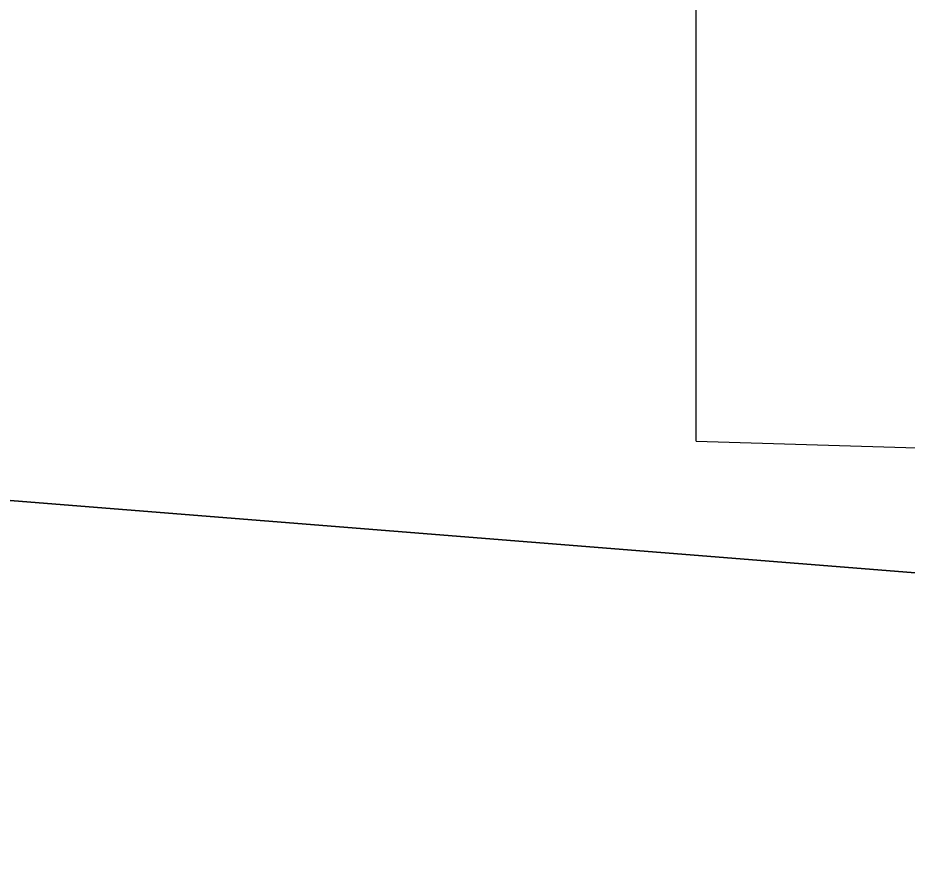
# Model space of a CAD drawing. Extents: x 1131015 to 1136271, y 133453 to 174329.
# Drawn here: x 1132335.464 to 1132336.509, y 159679.929 to 159680.915 of the extents above; entities that cross this region are included whole.
import ezdxf

# ---------------------------------------------------------------- set-up
doc = ezdxf.new("R2010")
doc.units = 0
for name, color, linetype in [('DESIGN - EARTHWORK - Shapes', 7, 'Continuous'), ('DESIGN - PUBLIC HEARING - Shapes', 7, 'Continuous'), ('DESIGN - TYPICAL - Finished Grade and Subgrade', 7, 'Continuous'), ('SURVEY - GROUND - Existing Pavement Layer', 7, 'Continuous')]:
    doc.layers.add(name, color=color, linetype=linetype)

msp = doc.modelspace()

# ---------------------------------------------------------------- linework, layer by layer
at = {"layer": 'DESIGN - EARTHWORK - Shapes'}
for points in [[(1132370.105, 159679.4501), (1132366.4043, 159677.6227), (1132362.1862, 159678.5494), (1132358.7409, 159679.6208), (1132356.3018, 159679.7313), (1132354.4417, 159679.9612), (1132354.4417, 159680.2112), (1132352.2424, 159680.4006), (1132345.8885, 159680.9622), (1132340.4556, 159681.2351), (1132337.624, 159681.3773), (1132336.2607, 159681.4184), (1132336.2607, 159681.1684), (1132329.4034, 159680.9075), (1132328.7729, 159680.8833), (1132332.4556, 159680.5887), (1132340.4556, 159679.9487), (1132348.4556, 159679.3087), (1132352.4556, 159678.9887), (1132356.4556, 159678.6687), (1132358.4556, 159678.5087), (1132366.3968, 159676.5234), (1132370.4556, 159675.5087)], [(1132370.105, 159679.4501), (1132366.4043, 159677.6227), (1132362.1862, 159678.5494), (1132358.7409, 159679.6208), (1132356.3018, 159679.7313), (1132354.4417, 159679.9612), (1132354.4417, 159680.2112), (1132352.2424, 159680.4006), (1132345.8885, 159680.9622), (1132340.4556, 159681.2351), (1132337.624, 159681.3773), (1132336.2607, 159681.4184), (1132336.2607, 159681.1684), (1132329.4034, 159680.9075), (1132328.7729, 159680.8833), (1132332.4556, 159680.5887), (1132340.4556, 159679.9487), (1132348.4556, 159679.3087), (1132352.4556, 159678.9887), (1132356.4556, 159678.6687), (1132358.4556, 159678.5087), (1132366.3968, 159676.5234), (1132370.4556, 159675.5087)], [(1132370.4556, 159675.5087), (1132366.3968, 159676.5234), (1132358.4556, 159678.5087), (1132356.4556, 159678.6687), (1132352.4556, 159678.9887), (1132348.4556, 159679.3087), (1132340.4556, 159679.9487), (1132332.4556, 159680.5887), (1132328.7729, 159680.8833), (1132329.4034, 159680.9075), (1132336.2607, 159681.1684), (1132336.2607, 159681.4184), (1132337.624, 159681.3773), (1132340.4556, 159681.2351), (1132345.8885, 159680.9622), (1132352.2424, 159680.4006), (1132354.4417, 159680.2112), (1132354.4417, 159679.9612), (1132356.3018, 159679.7313), (1132358.7409, 159679.6208), (1132362.1862, 159678.5494), (1132366.4043, 159677.6227), (1132370.105, 159679.4501)], [(1132370.105, 159679.4501), (1132366.4043, 159677.6227), (1132362.1862, 159678.5494), (1132358.7409, 159679.6208), (1132356.3018, 159679.7313), (1132354.4417, 159679.9612), (1132354.4417, 159680.2112), (1132352.2424, 159680.4006), (1132345.8885, 159680.9622), (1132340.4556, 159681.2351), (1132337.624, 159681.3773), (1132336.2607, 159681.4184), (1132336.2607, 159681.1684), (1132329.4034, 159680.9075), (1132328.7729, 159680.8833), (1132332.4556, 159680.5887), (1132340.4556, 159679.9487), (1132348.4556, 159679.3087), (1132352.4556, 159678.9887), (1132356.4556, 159678.6687), (1132358.4556, 159678.5087), (1132366.3968, 159676.5234), (1132370.4556, 159675.5087)], [(1132370.105, 159679.4501), (1132366.4043, 159677.6227), (1132362.1862, 159678.5494), (1132358.7409, 159679.6208), (1132356.3018, 159679.7313), (1132354.4417, 159679.9612), (1132354.4417, 159680.2112), (1132352.2424, 159680.4006), (1132345.8885, 159680.9622), (1132340.4556, 159681.2351), (1132337.624, 159681.3773), (1132336.2607, 159681.4184), (1132336.2607, 159681.1684), (1132329.4034, 159680.9075), (1132328.7729, 159680.8833), (1132332.4556, 159680.5887), (1132340.4556, 159679.9487), (1132348.4556, 159679.3087), (1132352.4556, 159678.9887), (1132356.4556, 159678.6687), (1132358.4556, 159678.5087), (1132366.3968, 159676.5234), (1132370.4556, 159675.5087)], [(1132370.105, 159679.4501), (1132366.4043, 159677.6227), (1132362.1862, 159678.5494), (1132358.7409, 159679.6208), (1132356.3018, 159679.7313), (1132354.4417, 159679.9612), (1132354.4417, 159680.2112), (1132352.2424, 159680.4006), (1132345.8885, 159680.9622), (1132340.4556, 159681.2351), (1132337.624, 159681.3773), (1132336.2607, 159681.4184), (1132336.2607, 159681.1684), (1132329.4034, 159680.9075), (1132328.7729, 159680.8833), (1132332.4556, 159680.5887), (1132340.4556, 159679.9487), (1132348.4556, 159679.3087), (1132352.4556, 159678.9887), (1132356.4556, 159678.6687), (1132358.4556, 159678.5087), (1132366.3968, 159676.5234), (1132370.4556, 159675.5087)], [(1132370.105, 159679.4501), (1132366.4043, 159677.6227), (1132362.1862, 159678.5494), (1132358.7409, 159679.6208), (1132356.3018, 159679.7313), (1132354.4417, 159679.9612), (1132354.4417, 159680.2112), (1132352.2424, 159680.4006), (1132345.8885, 159680.9622), (1132340.4556, 159681.2351), (1132337.624, 159681.3773), (1132336.2607, 159681.4184), (1132336.2607, 159681.1684), (1132329.4034, 159680.9075), (1132328.7729, 159680.8833), (1132332.4556, 159680.5887), (1132340.4556, 159679.9487), (1132348.4556, 159679.3087), (1132352.4556, 159678.9887), (1132356.4556, 159678.6687), (1132358.4556, 159678.5087), (1132366.3968, 159676.5234), (1132370.4556, 159675.5087)], [(1132370.105, 159679.4501), (1132366.4043, 159677.6227), (1132362.1862, 159678.5494), (1132358.7409, 159679.6208), (1132356.3018, 159679.7313), (1132354.4417, 159679.9612), (1132354.4417, 159680.2112), (1132352.2424, 159680.4006), (1132345.8885, 159680.9622), (1132340.4556, 159681.2351), (1132337.624, 159681.3773), (1132336.2607, 159681.4184), (1132336.2607, 159681.1684), (1132329.4034, 159680.9075), (1132328.7729, 159680.8833), (1132332.4556, 159680.5887), (1132340.4556, 159679.9487), (1132348.4556, 159679.3087), (1132352.4556, 159678.9887), (1132356.4556, 159678.6687), (1132358.4556, 159678.5087), (1132366.3968, 159676.5234), (1132370.4556, 159675.5087)], [(1132370.105, 159679.4501), (1132366.4043, 159677.6227), (1132362.1862, 159678.5494), (1132358.7409, 159679.6208), (1132356.3018, 159679.7313), (1132354.4417, 159679.9612), (1132354.4417, 159680.2112), (1132352.2424, 159680.4006), (1132345.8885, 159680.9622), (1132340.4556, 159681.2351), (1132337.624, 159681.3773), (1132336.2607, 159681.4184), (1132336.2607, 159681.1684), (1132329.4034, 159680.9075), (1132328.7729, 159680.8833), (1132332.4556, 159680.5887), (1132340.4556, 159679.9487), (1132348.4556, 159679.3087), (1132352.4556, 159678.9887), (1132356.4556, 159678.6687), (1132358.4556, 159678.5087), (1132366.3968, 159676.5234), (1132370.4556, 159675.5087)], [(1132370.4556, 159675.5087), (1132366.3968, 159676.5234), (1132358.4556, 159678.5087), (1132356.4556, 159678.6687), (1132352.4556, 159678.9887), (1132348.4556, 159679.3087), (1132340.4556, 159679.9487), (1132332.4556, 159680.5887), (1132328.7729, 159680.8833), (1132329.4034, 159680.9075), (1132336.2607, 159681.1684), (1132336.2607, 159681.4184), (1132337.624, 159681.3773), (1132340.4556, 159681.2351), (1132345.8885, 159680.9622), (1132352.2424, 159680.4006), (1132354.4417, 159680.2112), (1132354.4417, 159679.9612), (1132356.3018, 159679.7313), (1132358.7409, 159679.6208), (1132362.1862, 159678.5494), (1132366.4043, 159677.6227), (1132370.105, 159679.4501)], [(1132370.4556, 159675.5087), (1132366.3968, 159676.5234), (1132358.4556, 159678.5087), (1132356.4556, 159678.6687), (1132352.4556, 159678.9887), (1132348.4556, 159679.3087), (1132340.4556, 159679.9487), (1132332.4556, 159680.5887), (1132328.7729, 159680.8833), (1132329.4034, 159680.9075), (1132336.2607, 159681.1684), (1132336.2607, 159681.4184), (1132337.624, 159681.3773), (1132340.4556, 159681.2351), (1132345.8885, 159680.9622), (1132352.2424, 159680.4006), (1132354.4417, 159680.2112), (1132354.4417, 159679.9612), (1132356.3018, 159679.7313), (1132358.7409, 159679.6208), (1132362.1862, 159678.5494), (1132366.4043, 159677.6227), (1132370.105, 159679.4501)], [(1132370.4556, 159675.5087), (1132366.3968, 159676.5234), (1132358.4556, 159678.5087), (1132356.4556, 159678.6687), (1132352.4556, 159678.9887), (1132348.4556, 159679.3087), (1132340.4556, 159679.9487), (1132332.4556, 159680.5887), (1132328.7729, 159680.8833), (1132329.4034, 159680.9075), (1132336.2607, 159681.1684), (1132336.2607, 159681.4184), (1132337.624, 159681.3773), (1132340.4556, 159681.2351), (1132345.8885, 159680.9622), (1132352.2424, 159680.4006), (1132354.4417, 159680.2112), (1132354.4417, 159679.9612), (1132356.3018, 159679.7313), (1132358.7409, 159679.6208), (1132362.1862, 159678.5494), (1132366.4043, 159677.6227), (1132370.105, 159679.4501)], [(1132370.4556, 159675.5087), (1132366.3968, 159676.5234), (1132358.4556, 159678.5087), (1132356.4556, 159678.6687), (1132352.4556, 159678.9887), (1132348.4556, 159679.3087), (1132340.4556, 159679.9487), (1132332.4556, 159680.5887), (1132328.7729, 159680.8833), (1132329.4034, 159680.9075), (1132336.2607, 159681.1684), (1132336.2607, 159681.4184), (1132337.624, 159681.3773), (1132340.4556, 159681.2351), (1132345.8885, 159680.9622), (1132352.2424, 159680.4006), (1132354.4417, 159680.2112), (1132354.4417, 159679.9612), (1132356.3018, 159679.7313), (1132358.7409, 159679.6208), (1132362.1862, 159678.5494), (1132366.4043, 159677.6227), (1132370.105, 159679.4501)], [(1132370.4556, 159675.5087), (1132366.3968, 159676.5234), (1132358.4556, 159678.5087), (1132356.4556, 159678.6687), (1132352.4556, 159678.9887), (1132348.4556, 159679.3087), (1132340.4556, 159679.9487), (1132332.4556, 159680.5887), (1132328.7729, 159680.8833), (1132329.4034, 159680.9075), (1132336.2607, 159681.1684), (1132336.2607, 159681.4184), (1132337.624, 159681.3773), (1132340.4556, 159681.2351), (1132345.8885, 159680.9622), (1132352.2424, 159680.4006), (1132354.4417, 159680.2112), (1132354.4417, 159679.9612), (1132356.3018, 159679.7313), (1132358.7409, 159679.6208), (1132362.1862, 159678.5494), (1132366.4043, 159677.6227), (1132370.105, 159679.4501)], [(1132370.4556, 159675.5087), (1132366.3968, 159676.5234), (1132358.4556, 159678.5087), (1132356.4556, 159678.6687), (1132352.4556, 159678.9887), (1132348.4556, 159679.3087), (1132340.4556, 159679.9487), (1132332.4556, 159680.5887), (1132328.7729, 159680.8833), (1132329.4034, 159680.9075), (1132336.2607, 159681.1684), (1132336.2607, 159681.4184), (1132337.624, 159681.3773), (1132340.4556, 159681.2351), (1132345.8885, 159680.9622), (1132352.2424, 159680.4006), (1132354.4417, 159680.2112), (1132354.4417, 159679.9612), (1132356.3018, 159679.7313), (1132358.7409, 159679.6208), (1132362.1862, 159678.5494), (1132366.4043, 159677.6227), (1132370.105, 159679.4501)], [(1132370.4556, 159675.5087), (1132366.3968, 159676.5234), (1132358.4556, 159678.5087), (1132356.4556, 159678.6687), (1132352.4556, 159678.9887), (1132348.4556, 159679.3087), (1132340.4556, 159679.9487), (1132332.4556, 159680.5887), (1132328.7729, 159680.8833), (1132329.4034, 159680.9075), (1132336.2607, 159681.1684), (1132336.2607, 159681.4184), (1132337.624, 159681.3773), (1132340.4556, 159681.2351), (1132345.8885, 159680.9622), (1132352.2424, 159680.4006), (1132354.4417, 159680.2112), (1132354.4417, 159679.9612), (1132356.3018, 159679.7313), (1132358.7409, 159679.6208), (1132362.1862, 159678.5494), (1132366.4043, 159677.6227), (1132370.105, 159679.4501)], [(1132370.4556, 159675.5087), (1132366.3968, 159676.5234), (1132358.4556, 159678.5087), (1132356.4556, 159678.6687), (1132352.4556, 159678.9887), (1132348.4556, 159679.3087), (1132340.4556, 159679.9487), (1132332.4556, 159680.5887), (1132328.7729, 159680.8833), (1132329.4034, 159680.9075), (1132336.2607, 159681.1684), (1132336.2607, 159681.4184), (1132337.624, 159681.3773), (1132340.4556, 159681.2351), (1132345.8885, 159680.9622), (1132352.2424, 159680.4006), (1132354.4417, 159680.2112), (1132354.4417, 159679.9612), (1132356.3018, 159679.7313), (1132358.7409, 159679.6208), (1132362.1862, 159678.5494), (1132366.4043, 159677.6227), (1132370.105, 159679.4501)], [(1132370.4556, 159675.5087), (1132366.3968, 159676.5234), (1132358.4556, 159678.5087), (1132356.4556, 159678.6687), (1132352.4556, 159678.9887), (1132348.4556, 159679.3087), (1132340.4556, 159679.9487), (1132332.4556, 159680.5887), (1132328.7729, 159680.8833), (1132329.4034, 159680.9075), (1132336.2607, 159681.1684), (1132336.2607, 159681.4184), (1132337.624, 159681.3773), (1132340.4556, 159681.2351), (1132345.8885, 159680.9622), (1132352.2424, 159680.4006), (1132354.4417, 159680.2112), (1132354.4417, 159679.9612), (1132356.3018, 159679.7313), (1132358.7409, 159679.6208), (1132362.1862, 159678.5494), (1132366.4043, 159677.6227), (1132370.105, 159679.4501)]]:
    msp.add_lwpolyline(points, dxfattribs=at)
for points in [[(1132340.4556, 159678.5987), (1132332.4556, 159679.2387), (1132328.4556, 159679.5587), (1132324.4556, 159679.5187), (1132322.4556, 159679.4987), (1132320.4232, 159679.4784), (1132314.1289, 159679.4154), (1132316.9441, 159680.1192), (1132320.2444, 159680.5567), (1132328.7729, 159680.8833), (1132332.4556, 159680.5887), (1132340.4556, 159679.9487), (1132348.4556, 159679.3087), (1132352.4556, 159678.9887), (1132356.4556, 159678.6687), (1132358.4556, 159678.5087), (1132366.3968, 159676.5234), (1132358.4556, 159677.1587), (1132356.4556, 159677.3187), (1132352.4556, 159677.6387), (1132348.4556, 159677.9587)], [(1132332.4556, 159680.5887), (1132340.4556, 159679.9487), (1132348.4556, 159679.3087), (1132352.4556, 159678.9887), (1132356.4556, 159678.6687), (1132358.4556, 159678.5087), (1132366.3968, 159676.5234), (1132358.4556, 159677.1587), (1132356.4556, 159677.3187), (1132352.4556, 159677.6387), (1132348.4556, 159677.9587), (1132340.4556, 159678.5987), (1132332.4556, 159679.2387), (1132328.4556, 159679.5587), (1132324.4556, 159679.5187), (1132322.4556, 159679.4987), (1132320.4232, 159679.4784), (1132314.1289, 159679.4154), (1132316.9441, 159680.1192), (1132320.2444, 159680.5567), (1132328.7729, 159680.8833)], [(1132322.4556, 159679.4987), (1132320.4232, 159679.4784), (1132314.1289, 159679.4154), (1132316.9441, 159680.1192), (1132320.2444, 159680.5567), (1132328.7729, 159680.8833), (1132332.4556, 159680.5887), (1132340.4556, 159679.9487), (1132348.4556, 159679.3087), (1132352.4556, 159678.9887), (1132356.4556, 159678.6687), (1132358.4556, 159678.5087), (1132366.3968, 159676.5234), (1132358.4556, 159677.1587), (1132356.4556, 159677.3187), (1132352.4556, 159677.6387), (1132348.4556, 159677.9587), (1132340.4556, 159678.5987), (1132332.4556, 159679.2387), (1132328.4556, 159679.5587), (1132324.4556, 159679.5187)], [(1132340.4556, 159679.9487), (1132348.4556, 159679.3087), (1132352.4556, 159678.9887), (1132356.4556, 159678.6687), (1132358.4556, 159678.5087), (1132366.3968, 159676.5234), (1132358.4556, 159677.1587), (1132356.4556, 159677.3187), (1132352.4556, 159677.6387), (1132348.4556, 159677.9587), (1132340.4556, 159678.5987), (1132332.4556, 159679.2387), (1132328.4556, 159679.5587), (1132324.4556, 159679.5187), (1132322.4556, 159679.4987), (1132320.4232, 159679.4784), (1132314.1289, 159679.4154), (1132316.9441, 159680.1192), (1132320.2444, 159680.5567), (1132328.7729, 159680.8833), (1132332.4556, 159680.5887)], [(1132328.4556, 159679.5587), (1132324.4556, 159679.5187), (1132322.4556, 159679.4987), (1132320.4232, 159679.4784), (1132314.1289, 159679.4154), (1132316.9441, 159680.1192), (1132320.2444, 159680.5567), (1132328.7729, 159680.8833), (1132332.4556, 159680.5887), (1132340.4556, 159679.9487), (1132348.4556, 159679.3087), (1132352.4556, 159678.9887), (1132356.4556, 159678.6687), (1132358.4556, 159678.5087), (1132366.3968, 159676.5234), (1132358.4556, 159677.1587), (1132356.4556, 159677.3187), (1132352.4556, 159677.6387), (1132348.4556, 159677.9587), (1132340.4556, 159678.5987), (1132332.4556, 159679.2387)], [(1132340.4556, 159678.5987), (1132348.4556, 159677.9587), (1132352.4556, 159677.6387), (1132356.4556, 159677.3187), (1132358.4556, 159677.1587), (1132366.3968, 159676.5234), (1132358.4556, 159678.5087), (1132356.4556, 159678.6687), (1132352.4556, 159678.9887), (1132348.4556, 159679.3087), (1132340.4556, 159679.9487), (1132332.4556, 159680.5887), (1132328.7729, 159680.8833), (1132320.2444, 159680.5567), (1132316.9441, 159680.1192), (1132314.1289, 159679.4154), (1132320.4232, 159679.4784), (1132322.4556, 159679.4987), (1132324.4556, 159679.5187), (1132328.4556, 159679.5587), (1132332.4556, 159679.2387)], [(1132356.4556, 159677.3187), (1132358.4556, 159677.1587), (1132366.3968, 159676.5234), (1132358.4556, 159678.5087), (1132356.4556, 159678.6687), (1132352.4556, 159678.9887), (1132348.4556, 159679.3087), (1132340.4556, 159679.9487), (1132332.4556, 159680.5887), (1132328.7729, 159680.8833), (1132320.2444, 159680.5567), (1132316.9441, 159680.1192), (1132314.1289, 159679.4154), (1132320.4232, 159679.4784), (1132322.4556, 159679.4987), (1132324.4556, 159679.5187), (1132328.4556, 159679.5587), (1132332.4556, 159679.2387), (1132340.4556, 159678.5987), (1132348.4556, 159677.9587), (1132352.4556, 159677.6387)], [(1132320.4232, 159679.4784), (1132314.1289, 159679.4154), (1132316.9441, 159680.1192), (1132320.2444, 159680.5567), (1132328.7729, 159680.8833), (1132332.4556, 159680.5887), (1132340.4556, 159679.9487), (1132348.4556, 159679.3087), (1132352.4556, 159678.9887), (1132356.4556, 159678.6687), (1132358.4556, 159678.5087), (1132366.3968, 159676.5234), (1132358.4556, 159677.1587), (1132356.4556, 159677.3187), (1132352.4556, 159677.6387), (1132348.4556, 159677.9587), (1132340.4556, 159678.5987), (1132332.4556, 159679.2387), (1132328.4556, 159679.5587), (1132324.4556, 159679.5187), (1132322.4556, 159679.4987)], [(1132356.4556, 159677.3187), (1132358.4556, 159677.1587), (1132366.3968, 159676.5234), (1132358.4556, 159678.5087), (1132356.4556, 159678.6687), (1132352.4556, 159678.9887), (1132348.4556, 159679.3087), (1132340.4556, 159679.9487), (1132332.4556, 159680.5887), (1132328.7729, 159680.8833), (1132320.2444, 159680.5567), (1132316.9441, 159680.1192), (1132314.1289, 159679.4154), (1132320.4232, 159679.4784), (1132322.4556, 159679.4987), (1132324.4556, 159679.5187), (1132328.4556, 159679.5587), (1132332.4556, 159679.2387), (1132340.4556, 159678.5987), (1132348.4556, 159677.9587), (1132352.4556, 159677.6387)], [(1132356.4556, 159677.3187), (1132358.4556, 159677.1587), (1132366.3968, 159676.5234), (1132358.4556, 159678.5087), (1132356.4556, 159678.6687), (1132352.4556, 159678.9887), (1132348.4556, 159679.3087), (1132340.4556, 159679.9487), (1132332.4556, 159680.5887), (1132328.7729, 159680.8833), (1132320.2444, 159680.5567), (1132316.9441, 159680.1192), (1132314.1289, 159679.4154), (1132320.4232, 159679.4784), (1132322.4556, 159679.4987), (1132324.4556, 159679.5187), (1132328.4556, 159679.5587), (1132332.4556, 159679.2387), (1132340.4556, 159678.5987), (1132348.4556, 159677.9587), (1132352.4556, 159677.6387)], [(1132356.4556, 159677.3187), (1132358.4556, 159677.1587), (1132366.3968, 159676.5234), (1132358.4556, 159678.5087), (1132356.4556, 159678.6687), (1132352.4556, 159678.9887), (1132348.4556, 159679.3087), (1132340.4556, 159679.9487), (1132332.4556, 159680.5887), (1132328.7729, 159680.8833), (1132320.2444, 159680.5567), (1132316.9441, 159680.1192), (1132314.1289, 159679.4154), (1132320.4232, 159679.4784), (1132322.4556, 159679.4987), (1132324.4556, 159679.5187), (1132328.4556, 159679.5587), (1132332.4556, 159679.2387), (1132340.4556, 159678.5987), (1132348.4556, 159677.9587), (1132352.4556, 159677.6387)], [(1132316.9441, 159680.1192), (1132314.1289, 159679.4154), (1132320.4232, 159679.4784), (1132322.4556, 159679.4987), (1132324.4556, 159679.5187), (1132328.4556, 159679.5587), (1132332.4556, 159679.2387), (1132340.4556, 159678.5987), (1132348.4556, 159677.9587), (1132352.4556, 159677.6387), (1132356.4556, 159677.3187), (1132358.4556, 159677.1587), (1132366.3968, 159676.5234), (1132358.4556, 159678.5087), (1132356.4556, 159678.6687), (1132352.4556, 159678.9887), (1132348.4556, 159679.3087), (1132340.4556, 159679.9487), (1132332.4556, 159680.5887), (1132328.7729, 159680.8833), (1132320.2444, 159680.5567)], [(1132356.4556, 159677.3187), (1132358.4556, 159677.1587), (1132366.3968, 159676.5234), (1132358.4556, 159678.5087), (1132356.4556, 159678.6687), (1132352.4556, 159678.9887), (1132348.4556, 159679.3087), (1132340.4556, 159679.9487), (1132332.4556, 159680.5887), (1132328.7729, 159680.8833), (1132320.2444, 159680.5567), (1132316.9441, 159680.1192), (1132314.1289, 159679.4154), (1132320.4232, 159679.4784), (1132322.4556, 159679.4987), (1132324.4556, 159679.5187), (1132328.4556, 159679.5587), (1132332.4556, 159679.2387), (1132340.4556, 159678.5987), (1132348.4556, 159677.9587), (1132352.4556, 159677.6387)], [(1132356.4556, 159677.3187), (1132358.4556, 159677.1587), (1132366.3968, 159676.5234), (1132358.4556, 159678.5087), (1132356.4556, 159678.6687), (1132352.4556, 159678.9887), (1132348.4556, 159679.3087), (1132340.4556, 159679.9487), (1132332.4556, 159680.5887), (1132328.7729, 159680.8833), (1132320.2444, 159680.5567), (1132316.9441, 159680.1192), (1132314.1289, 159679.4154), (1132320.4232, 159679.4784), (1132322.4556, 159679.4987), (1132324.4556, 159679.5187), (1132328.4556, 159679.5587), (1132332.4556, 159679.2387), (1132340.4556, 159678.5987), (1132348.4556, 159677.9587), (1132352.4556, 159677.6387)], [(1132356.4556, 159677.3187), (1132358.4556, 159677.1587), (1132366.3968, 159676.5234), (1132358.4556, 159678.5087), (1132356.4556, 159678.6687), (1132352.4556, 159678.9887), (1132348.4556, 159679.3087), (1132340.4556, 159679.9487), (1132332.4556, 159680.5887), (1132328.7729, 159680.8833), (1132320.2444, 159680.5567), (1132316.9441, 159680.1192), (1132314.1289, 159679.4154), (1132320.4232, 159679.4784), (1132322.4556, 159679.4987), (1132324.4556, 159679.5187), (1132328.4556, 159679.5587), (1132332.4556, 159679.2387), (1132340.4556, 159678.5987), (1132348.4556, 159677.9587), (1132352.4556, 159677.6387)], [(1132356.4556, 159677.3187), (1132358.4556, 159677.1587), (1132366.3968, 159676.5234), (1132358.4556, 159678.5087), (1132356.4556, 159678.6687), (1132352.4556, 159678.9887), (1132348.4556, 159679.3087), (1132340.4556, 159679.9487), (1132332.4556, 159680.5887), (1132328.7729, 159680.8833), (1132320.2444, 159680.5567), (1132316.9441, 159680.1192), (1132314.1289, 159679.4154), (1132320.4232, 159679.4784), (1132322.4556, 159679.4987), (1132324.4556, 159679.5187), (1132328.4556, 159679.5587), (1132332.4556, 159679.2387), (1132340.4556, 159678.5987), (1132348.4556, 159677.9587), (1132352.4556, 159677.6387)], [(1132356.4556, 159677.3187), (1132358.4556, 159677.1587), (1132366.3968, 159676.5234), (1132358.4556, 159678.5087), (1132356.4556, 159678.6687), (1132352.4556, 159678.9887), (1132348.4556, 159679.3087), (1132340.4556, 159679.9487), (1132332.4556, 159680.5887), (1132328.7729, 159680.8833), (1132320.2444, 159680.5567), (1132316.9441, 159680.1192), (1132314.1289, 159679.4154), (1132320.4232, 159679.4784), (1132322.4556, 159679.4987), (1132324.4556, 159679.5187), (1132328.4556, 159679.5587), (1132332.4556, 159679.2387), (1132340.4556, 159678.5987), (1132348.4556, 159677.9587), (1132352.4556, 159677.6387)], [(1132320.4232, 159679.4784), (1132314.1289, 159679.4154), (1132316.9441, 159680.1192), (1132320.2444, 159680.5567), (1132328.7729, 159680.8833), (1132332.4556, 159680.5887), (1132340.4556, 159679.9487), (1132348.4556, 159679.3087), (1132352.4556, 159678.9887), (1132356.4556, 159678.6687), (1132358.4556, 159678.5087), (1132366.3968, 159676.5234), (1132358.4556, 159677.1587), (1132356.4556, 159677.3187), (1132352.4556, 159677.6387), (1132348.4556, 159677.9587), (1132340.4556, 159678.5987), (1132332.4556, 159679.2387), (1132328.4556, 159679.5587), (1132324.4556, 159679.5187), (1132322.4556, 159679.4987)]]:
    msp.add_lwpolyline(points, close=True, dxfattribs=at)
at = {"layer": 'DESIGN - PUBLIC HEARING - Shapes'}
msp.add_line((1132340.4556, 159679.9487), (1132328.4556, 159680.9087), dxfattribs=at)
msp.add_line((1132340.4556, 159679.9487), (1132328.4556, 159680.9087), dxfattribs=at)
msp.add_line((1132340.4556, 159679.9487), (1132328.4556, 159680.9087), dxfattribs=at)
msp.add_line((1132340.4556, 159679.9487), (1132328.4556, 159680.9087), dxfattribs=at)
msp.add_line((1132340.4556, 159679.9487), (1132328.4556, 159680.9087), dxfattribs=at)
at = {"layer": 'DESIGN - TYPICAL - Finished Grade and Subgrade'}
msp.add_line((1132332.4556, 159680.5887), (1132340.4556, 159679.9487), dxfattribs=at)
at = {"layer": 'SURVEY - GROUND - Existing Pavement Layer'}
for q in [(1132336.2607, 159681.4184), (1132337.624, 159680.3773)]:
    msp.add_line((1132336.2607, 159680.4184), q, dxfattribs=at)

doc.saveas('drawing.dxf')
